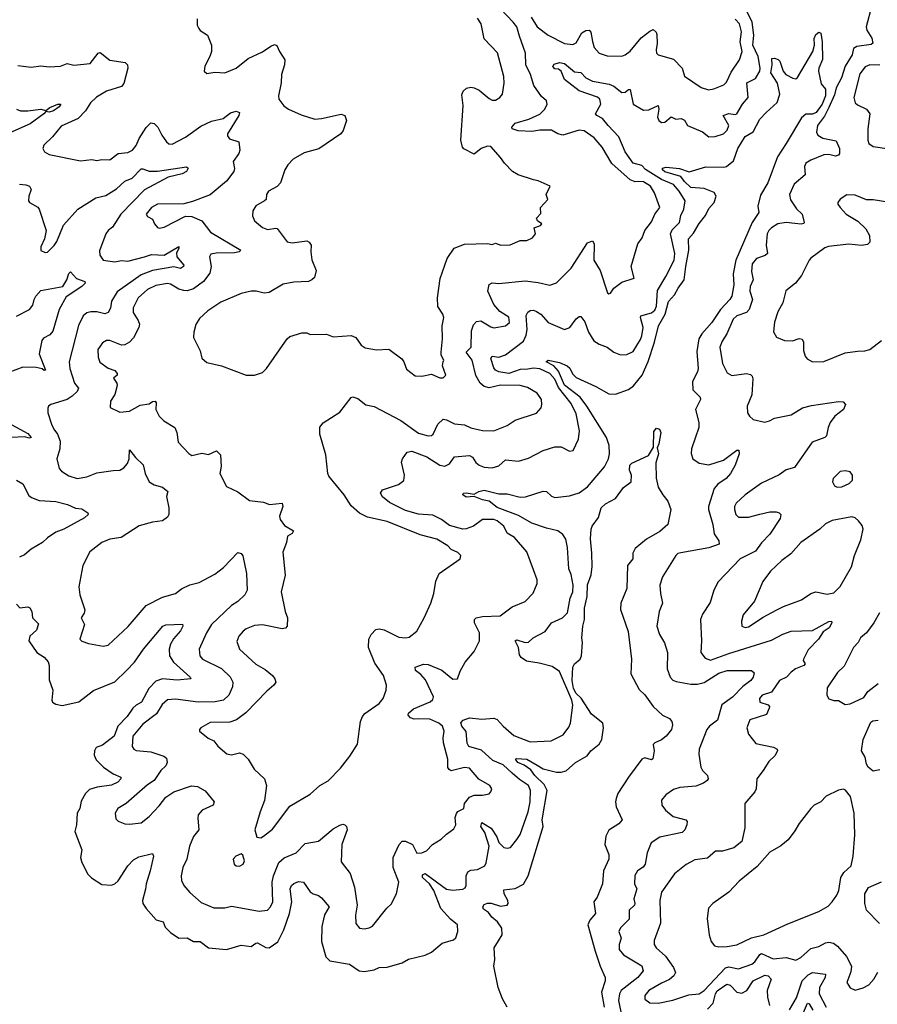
# Model space of a CAD drawing. Extents: x 1690054 to 1842981, y 782881 to 914114.
# Tile 622 of 656: x 1780595 to 1785820, y 890542 to 896539. Entities that reach past the tile are written whole.
import ezdxf

# ---------------------------------------------------------------- set-up
doc = ezdxf.new("R2010")
doc.units = 0

msp = doc.modelspace()

# ---------------------------------------------------------------- linework, layer by layer
at = {"layer": '0CON10XD'}
for points in [[(1781581.7, 893071.7), (1781632.8, 893097.3), (1781689.6, 893110.4), (1781785, 893162.8), (1781837.2, 893202.8), (1781925, 893294), (1781945, 893288), (1781954.4, 893274.4), (1781977.5, 893165), (1781980.6, 893065), (1781968, 893035), (1781924.7, 892995.3), (1781885, 892970), (1781763.8, 892855), (1781732.9, 892805), (1781689.2, 892705), (1781693.8, 892665), (1781708.2, 892645), (1781825, 892586.4), (1781877.1, 892537.1), (1781894.4, 892505), (1781892.2, 892475), (1781869.5, 892425), (1781838, 892395), (1781786.2, 892383.8), (1781682.8, 892382.7), (1781545, 892401.3), (1781495, 892395.5), (1781462.8, 892367.2), (1781429.7, 892310.3), (1781345, 892247.3), (1781285.5, 892175), (1781281.3, 892111.3), (1781290, 892095), (1781305, 892087.8), (1781395, 892078.8), (1781473.2, 892053.2), (1781490.5, 892040.5), (1781494.4, 892015), (1781486, 891994), (1781455.6, 891965), (1781414.5, 891905.5), (1781375, 891879.4), (1781244.3, 891765.7), (1781193.3, 891735), (1781176.7, 891705), (1781181.7, 891671.7), (1781196.4, 891656.4), (1781235, 891641.2), (1781265, 891639.2), (1781335, 891648.1), (1781385, 891685.7), (1781445, 891750), (1781485, 891804.4), (1781534, 891836), (1781642.1, 891872.1), (1781679.1, 891869.1), (1781725, 891842.5), (1781780.6, 891775), (1781774, 891755), (1781708, 891725), (1781683.5, 891695), (1781680, 891675), (1781686.7, 891605), (1781655, 891562.9), (1781630.6, 891505), (1781613.8, 891425), (1781589.4, 891375), (1781580, 891325), (1781580.8, 891295), (1781595, 891266.2), (1781632.1, 891222.1), (1781702, 891162), (1781779.2, 891129.2), (1781845, 891130), (1781885, 891138.9), (1782055, 891109.2), (1782105, 891115.8), (1782124.3, 891135), (1782137.8, 891165), (1782134.3, 891285), (1782142.6, 891325), (1782173.5, 891405), (1782206.7, 891433.3), (1782280.6, 891465), (1782335, 891522.2), (1782415, 891536.4), (1782505, 891610.5), (1782545, 891632.2), (1782565, 891638.1), (1782576.2, 891635), (1782585.8, 891625), (1782591.1, 891605), (1782557.5, 891515), (1782555, 891410), (1782608, 891338), (1782634.4, 891255), (1782651.1, 891145), (1782642.2, 891085), (1782643, 891033), (1782665, 891006), (1782695, 891001.4), (1782725, 891007.1), (1782745, 891018.6), (1782832.9, 891127.1), (1782859.1, 891150.9), (1782892, 891215), (1782905.8, 891285), (1782870, 891375), (1782871.1, 891435), (1782906.9, 891515), (1782925, 891536.2), (1782945, 891534.7), (1782987.8, 891515), (1783015, 891463.3), (1783045, 891463.5), (1783073, 891477), (1783110.8, 891515), (1783162.7, 891547.3), (1783195, 891578.9), (1783240.3, 891609.7), (1783253.6, 891635), (1783249.4, 891679.4), (1783256.1, 891703.9), (1783265, 891715.2), (1783300.8, 891735), (1783306.1, 891765), (1783335.8, 891804.2), (1783365, 891816.4), (1783415, 891816), (1783455, 891823.3), (1783466.2, 891835), (1783471.2, 891855), (1783460, 891875), (1783393.4, 891913.4), (1783335, 891980), (1783304.5, 891984.5), (1783225, 891964.6), (1783211.8, 891971.8), (1783204.7, 891985), (1783204.2, 892035), (1783177.2, 892135), (1783174.7, 892165), (1783181.3, 892205), (1783171.3, 892235), (1783150, 892255), (1783095, 892277.9), (1783025, 892280), (1782998.9, 892278.9), (1782976.7, 892286.7), (1782962.4, 892302.4), (1782964.4, 892315), (1782995, 892341.1), (1783095.7, 892385), (1783111.8, 892398.2), (1783116, 892415), (1783068.3, 892518.3), (1783040.3, 892550.3), (1783006.2, 892575), (1783004, 892595), (1783055, 892614.4), (1783085, 892612.1), (1783167.5, 892577.5), (1783235, 892522.5), (1783262.5, 892525), (1783278.3, 892571.7), (1783308.8, 892625), (1783365, 892690), (1783397.5, 892755), (1783396.9, 892805), (1783367.1, 892865), (1783366.2, 892885), (1783377.5, 892895), (1783415.5, 892904.5), (1783522, 892908), (1783595, 892962.9), (1783674.3, 892995.7), (1783723, 893047), (1783747.5, 893105), (1783747.9, 893127.9), (1783725, 893187.5), (1783685, 893298), (1783610, 893385), (1783565, 893412.5), (1783545, 893454.3), (1783505, 893486.9), (1783484.7, 893494.7), (1783415, 893495.3), (1783360, 893455), (1783315, 893437.1), (1783295, 893435.7), (1783215, 893458.6), (1783165, 893494.7), (1783111.7, 893521.8), (1783025, 893527), (1782945, 893550), (1782848.3, 893598.3), (1782805, 893632), (1782794, 893656), (1782806.2, 893675), (1782902.7, 893707.3), (1782935, 893733.3), (1782938.9, 893765), (1782920.6, 893845), (1782927.5, 893865), (1782955.4, 893904.6), (1782985, 893911.8), (1783075.8, 893875.8), (1783155, 893826.8), (1783185, 893819.2), (1783215, 893833.3), (1783245, 893875.6), (1783335, 893884.7), (1783354.6, 893875), (1783375, 893842.5), (1783395, 893825.4), (1783425, 893814.6), (1783475, 893810), (1783515, 893822.5), (1783555, 893857.8), (1783635, 893849.5), (1783695, 893867.8), (1783785, 893915.5), (1783855, 893937.8), (1783895, 893936.9), (1783945, 893912), (1783966.7, 893915), (1783999.2, 893985), (1784006.7, 894035), (1783985, 894138), (1783955, 894201.8), (1783878.1, 894298.1), (1783855, 894349.3), (1783826.3, 894385), (1783765, 894413.3), (1783725, 894415.8), (1783690.3, 894410.3), (1783645, 894408.1), (1783575, 894384.8), (1783514.8, 894394.8), (1783495.3, 894405.3), (1783485, 894419.4), (1783465.3, 894475), (1783475, 894489.6), (1783515, 894483.1), (1783555, 894498.8), (1783665, 894580.9), (1783681.5, 894618.5), (1783687.1, 894652.9), (1783681.5, 894738.5), (1783691.2, 894758.8), (1783705, 894768.1), (1783725, 894770.5), (1783745, 894762.5), (1783770, 894745), (1783814.2, 894694.2), (1783915, 894651.9), (1783946.2, 894663.8), (1783985, 894717.5), (1784005, 894730.8), (1784015, 894730.8), (1784039.5, 894699.5), (1784061.2, 894635), (1784093.4, 894583.4), (1784125, 894563.3), (1784175, 894543.6), (1784215, 894513.6), (1784255, 894498.2), (1784295, 894499.6), (1784332.8, 894517.2), (1784377.9, 894592.1), (1784385, 894614), (1784394.7, 894665), (1784378.1, 894725), (1784380.4, 894735), (1784445, 894753.5), (1784465, 894769.6), (1784475.2, 894795), (1784480.7, 894889.3), (1784532.8, 894975), (1784582.9, 895075), (1784586.4, 895115), (1784560.5, 895235), (1784571.6, 895258.4), (1784615.5, 895305), (1784624.1, 895345.9), (1784642.1, 895385), (1784649.1, 895435), (1784614, 895495), (1784578.7, 895535), (1784505, 895566.8), (1784407.2, 895627.2), (1784385, 895650.2), (1784332.1, 895665), (1784284.6, 895735), (1784245.3, 895825), (1784180.3, 895895), (1784146.7, 895936.7), (1784111.2, 895955), (1784104, 895965), (1784136.9, 896025), (1784130.4, 896055), (1784115, 896067.1), (1784005, 896105.7), (1783914.4, 896174.4), (1783895.1, 896225.1), (1783877.3, 896237.3), (1783855, 896240.2), (1783843.6, 896255), (1783851.1, 896268.9), (1783885, 896279.1), (1783915, 896271.7), (1783975, 896222.4), (1784015, 896217.5), (1784045.6, 896185.6), (1784085, 896164.8), (1784187.5, 896147.5), (1784214.6, 896134.6), (1784265, 896096.1), (1784285, 896097.5), (1784305, 896114), (1784315, 896113.8), (1784333.8, 896023.8), (1784395, 895987.9), (1784429.2, 895990.8), (1784485, 896016.2), (1784488.9, 895995), (1784482.1, 895945), (1784490.4, 895925), (1784505, 895912.9), (1784525, 895915.6), (1784565, 895946.7), (1784593, 895933), (1784625, 895937.3), (1784645, 895927.1), (1784665, 895894.4), (1784756.4, 895856.4), (1784795, 895826.7), (1784832.7, 895827.3), (1784883.8, 895845), (1784905, 895866.2), (1784915.7, 895895), (1784880.8, 895955), (1784915, 895967.4), (1784955, 895960.9), (1784965, 895965.8), (1784999.4, 896025), (1785034, 896065), (1785025.5, 896155), (1785078.9, 896181.1), (1785104.6, 896225), (1785107.3, 896245), (1785093.6, 896315), (1785062, 896385), (1785068, 896445), (1785057.6, 896525), (1785023.3, 896595)], [(1784363.2, 895553.2), (1784345, 895551.2), (1784313.8, 895563.8), (1784202.6, 895662.6), (1784145, 895763.5), (1784095, 895818.9), (1784035, 895863.2), (1784003.5, 895866.5), (1783905, 895836.4), (1783875, 895844.4), (1783836, 895866), (1783765, 895867.1), (1783715, 895858.5), (1783632.7, 895862.7), (1783596.2, 895875), (1783592.9, 895885), (1783615, 895908.2), (1783697, 895933), (1783765, 895964.6), (1783794.6, 895995), (1783810, 896025), (1783805.6, 896045), (1783775, 896070.6), (1783728.1, 896138.1), (1783708.2, 896205), (1783678.5, 896265), (1783676.1, 896335), (1783641.5, 896438.5), (1783623.9, 896495), (1783602.8, 896525), (1783525.2, 896605.2)], [(1785786.1, 896625), (1785752.2, 896495), (1785757.5, 896475), (1785786.5, 896426.5), (1785792.7, 896397.3), (1785782.5, 896387.5), (1785695, 896376.4), (1785675.2, 896364.8), (1785667.3, 896325), (1785623.7, 896256.3), (1785602.1, 896185), (1785568.8, 896125), (1785559.1, 896080.9), (1785525.3, 896004.7), (1785498.1, 895951.9), (1785456.5, 895895), (1785449.4, 895855), (1785458.6, 895835), (1785488.1, 895818.1), (1785570.5, 895800.5), (1785590, 895755), (1785590.6, 895725), (1785585, 895714.4), (1785565, 895707.1), (1785525, 895718.5), (1785495, 895716.7), (1785415, 895684.6), (1785385.6, 895665), (1785377.5, 895645), (1785380.6, 895595), (1785313.4, 895536.6), (1785285.6, 895474.4), (1785291.4, 895441.4), (1785327.8, 895387.8), (1785362.5, 895355), (1785374.2, 895305), (1785372, 895298), (1785357, 895293), (1785317.7, 895297.7)], [(1781676, 896545), (1781677, 896507), (1781687.5, 896485), (1781695, 896473.3), (1781740, 896445), (1781764, 896385), (1781764, 896345), (1781754.2, 896315.8), (1781724.1, 896255.9), (1781720, 896225), (1781735, 896212.5), (1781785, 896220), (1781845, 896215.7), (1781915, 896244.4), (1781987.2, 896302.8), (1782075.4, 896344.6), (1782125, 896378.6), (1782147.5, 896387.5), (1782162.9, 896382.9), (1782178.1, 896345), (1782210, 896295), (1782207.8, 896265), (1782190, 896205), (1782188.9, 896155), (1782171.9, 896075), (1782174.3, 896055), (1782204, 896015), (1782233.6, 895993.6), (1782309.7, 895959.7), (1782394.4, 895934.4), (1782435, 895937.1), (1782555, 895963.8), (1782576.7, 895955), (1782586.1, 895926.1), (1782566.7, 895865), (1782551.2, 895845), (1782417, 895753), (1782328, 895728), (1782261.1, 895688.9), (1782229.2, 895655), (1782211.5, 895625), (1782185, 895546.2), (1782165, 895523.8), (1782112, 895495), (1782098.8, 895475), (1782096.7, 895445), (1782087.5, 895435), (1782034.3, 895405), (1782016, 895375), (1782013.8, 895345), (1782025, 895313.3), (1782075, 895273.8), (1782105, 895261.2), (1782155, 895270), (1782165, 895266.7), (1782225.8, 895185.8), (1782255, 895180), (1782345, 895192), (1782360, 895185), (1782371.2, 895165), (1782369.2, 895125), (1782375.8, 895075.8), (1782400.7, 895010.7), (1782390.7, 894969.3), (1782376.1, 894953.9), (1782355, 894943.8), (1782265, 894940), (1782201.1, 894928.9), (1782115, 894878), (1782085, 894874), (1782035.7, 894885.7), (1782005, 894885.7), (1781945, 894871.4), (1781820.9, 894819.1), (1781742, 894765), (1781690.2, 894719.8), (1781667.9, 894682.1), (1781655.8, 894635), (1781654.3, 894604.3), (1781695, 894522.5), (1781705, 894476.7), (1781735, 894450.6), (1781825, 894431.4), (1781975, 894373.3), (1782025, 894373.3), (1782075, 894390), (1782100, 894415), (1782224.1, 894595.9), (1782240.5, 894609.5), (1782315, 894632.5), (1782345, 894632.5), (1782365, 894622.5), (1782465, 894623.3), (1782505, 894607.5), (1782615.9, 894615.9), (1782643.9, 894603.9), (1782675, 894556.7), (1782701.2, 894541.2), (1782768.3, 894528.3), (1782845, 894532), (1782922.7, 894472.7), (1782936.2, 894455), (1782951.2, 894411.2), (1783005, 894370), (1783045, 894368.8), (1783105, 894380), (1783155, 894357.5), (1783175, 894357.5), (1783192.5, 894375), (1783170.7, 894430.7), (1783175.8, 894455), (1783178.6, 894465), (1783164.2, 894495), (1783162.9, 894515), (1783172.2, 894595), (1783169.2, 894675), (1783179.2, 894725), (1783174.2, 894745), (1783142.8, 894792.8), (1783140.6, 894845), (1783157.3, 894962.7), (1783200, 895085), (1783241.7, 895148.3), (1783305, 895171.4), (1783445, 895176.7), (1783475, 895170.8), (1783495, 895178), (1783526.2, 895166.2), (1783582.9, 895167.1), (1783645, 895194.6), (1783685, 895194.2), (1783720.3, 895209.7), (1783737.1, 895235), (1783729.3, 895270.7), (1783768.8, 895285), (1783775.6, 895295), (1783750, 895315), (1783745, 895330), (1783771.1, 895358.9), (1783767.5, 895395), (1783813.8, 895445), (1783802, 895475), (1783827.5, 895525), (1783755, 895557.8), (1783725.9, 895564.1), (1783633.3, 895595), (1783598.8, 895615), (1783548.8, 895665), (1783525, 895700), (1783465, 895766.2), (1783445, 895768), (1783406.2, 895755), (1783365, 895721.2), (1783302.2, 895752.2), (1783292.9, 895762.9), (1783282.1, 895805), (1783297.6, 896017.6), (1783289.3, 896080.7), (1783296.9, 896103.1), (1783317.6, 896122.4), (1783345, 896128.1), (1783365, 896124.5), (1783395, 896110), (1783455, 896058.9), (1783475, 896049.4), (1783495, 896048.6), (1783521.2, 896065), (1783537.5, 896085), (1783547.8, 896152.2), (1783545, 896192.5), (1783506.9, 896336.9), (1783425, 896422.5), (1783406.7, 896515), (1783385, 896548)], [(1783711.9, 896555), (1783748.7, 896495), (1783815, 896445.3), (1783915, 896394), (1783965, 896389.2), (1783985, 896398), (1784020.4, 896459.6), (1784045, 896473.5), (1784065, 896475.7), (1784074.4, 896464.4), (1784086, 896406), (1784095, 896370), (1784125, 896336), (1784175, 896318.6), (1784265, 896317.1), (1784285, 896324.4), (1784315, 896347.3), (1784381.8, 896428.2), (1784435, 896470), (1784455, 896478.8), (1784472.7, 896462.7), (1784478.2, 896448.2), (1784480, 896395), (1784472.5, 896355), (1784476, 896336), (1784485.8, 896325.8), (1784579.4, 896299.4), (1784632.5, 896245), (1784646.2, 896195), (1784746.8, 896126.8), (1784792.3, 896112.3), (1784825, 896117.5), (1784885, 896142.9), (1784901.4, 896158.6), (1784930.4, 896219.6), (1784981.1, 896295), (1784997.2, 896345), (1784984.1, 896405), (1784993.3, 896465), (1784980.8, 896515), (1784955, 896542.9)], [(1785142.5, 895975), (1785210.6, 896035), (1785226.7, 896085), (1785213.3, 896153.3), (1785171.6, 896215), (1785180.4, 896265), (1785177, 896303), (1785195, 896306), (1785217.3, 896297.3), (1785227.1, 896287.1), (1785246.7, 896225), (1785263.8, 896205), (1785305, 896183.8), (1785325, 896180), (1785335, 896187.5), (1785427.1, 896345), (1785437.3, 896385), (1785436, 896425), (1785445, 896450), (1785465, 896462.5), (1785477, 896457), (1785484.2, 896404.2), (1785486.1, 896296.1), (1785464.2, 896245), (1785462.9, 896225), (1785478.1, 896148.1), (1785505.3, 896115.3), (1785504.6, 896075), (1785485, 896025.5), (1785448.1, 895975), (1785425, 895963.8), (1785385, 895964.7), (1785358.4, 895941.6), (1785265.5, 895784.5), (1785212.7, 895705), (1785154.5, 895545.5), (1785109.1, 895470.9), (1785093.4, 895403.4), (1785098.9, 895365), (1785058.2, 895305), (1784958, 895075), (1784942, 894992), (1784947, 894925), (1784933.9, 894855), (1784922.9, 894835), (1784864.8, 894775), (1784812.3, 894695), (1784750.8, 894625), (1784733.1, 894595), (1784721.8, 894518.2), (1784728.4, 894415), (1784724.7, 894395), (1784694.7, 894335), (1784696.4, 894285), (1784740.3, 894240.3), (1784744.2, 894225), (1784713.3, 894165), (1784732.2, 894085), (1784733.3, 894055), (1784688.9, 893925), (1784686.9, 893896.9), (1784695.7, 893865), (1784735, 893837.3), (1784795, 893827.5), (1784883.3, 893856.8), (1784965, 893917.5), (1784977, 893917), (1784978.6, 893895), (1784954.3, 893825), (1784925.6, 893775), (1784899.4, 893745), (1784849.5, 893710.5), (1784825.7, 893684.3), (1784792.2, 893575), (1784791.8, 893555), (1784818.8, 893465), (1784827.2, 893407.2), (1784854.3, 893365), (1784856.2, 893345), (1784795, 893323.1), (1784622.5, 893292.5), (1784605, 893288), (1784592, 893275), (1784512.5, 893145), (1784496, 893095), (1784498.6, 893045), (1784512.5, 892985), (1784491.4, 892935), (1784477.5, 892845), (1784493.7, 892793.7), (1784524, 892744), (1784541.8, 892685), (1784539.6, 892585), (1784558.9, 892535), (1784575, 892516.9), (1784595, 892508.8), (1784685, 892492.4), (1784725, 892491.9), (1784765, 892502.4), (1784855, 892559.5), (1784905, 892574.7), (1785054.2, 892574.2), (1785070, 892560), (1785064.3, 892535), (1785050, 892515), (1785001.7, 892478.3), (1784938.1, 892411.9), (1784873.4, 892366.6), (1784846.7, 892273.3), (1784797.5, 892235), (1784781.4, 892215), (1784735.8, 892095), (1784732.5, 892065), (1784745.8, 891985.8), (1784756, 891965), (1784785.8, 891935), (1784789.2, 891915), (1784782.9, 891905), (1784761.6, 891888.4), (1784715, 891870.7), (1784618, 891862), (1784578.9, 891851.1), (1784532.2, 891817.8), (1784505.8, 891785), (1784507.5, 891755), (1784530, 891725), (1784576, 891686), (1784653.8, 891665), (1784662, 891655), (1784660.8, 891635), (1784648.1, 891605), (1784632, 891588), (1784495, 891560), (1784442, 891525), (1784418.1, 891465), (1784405.4, 891395), (1784393.1, 891376.9), (1784359.1, 891355), (1784343.5, 891326.5), (1784341.2, 891275), (1784354.6, 891245), (1784337.2, 891185), (1784343.3, 891155), (1784341.5, 891145), (1784308.5, 891115), (1784308.3, 891091.7), (1784309.3, 891060.7), (1784255, 891006.7), (1784244.7, 890985.3), (1784259.2, 890945), (1784248.5, 890905), (1784248.5, 890875), (1784273.5, 890843.5), (1784386.5, 890776.5), (1784394.5, 890745.5), (1784360.8, 890705), (1784259.1, 890625), (1784248.9, 890605), (1784243.9, 890565), (1784264.8, 890464.8)], [(1780585, 896260), (1780665, 896250), (1780725, 896258.1), (1780775, 896253.1), (1780843.8, 896256.2), (1780885, 896272.9), (1780925, 896263.3), (1780966.8, 896266.8), (1781025, 896272.9), (1781073.3, 896335), (1781085, 896338.8), (1781145, 896293.1), (1781238, 896278), (1781252.5, 896265), (1781253.8, 896245), (1781230.3, 896149.7), (1781215, 896132.5), (1781125, 896103.1), (1781062.6, 896067.4), (1781026.3, 896033.7), (1780997.1, 895985), (1780952.1, 895937.9), (1780848.3, 895891.7), (1780795, 895826), (1780742, 895775), (1780736.2, 895755), (1780746.7, 895735), (1780775, 895719.2), (1780965, 895680), (1781035, 895688), (1781065, 895682.5), (1781095, 895688.6), (1781145, 895685.6), (1781195, 895723.8), (1781255, 895730.4), (1781282.2, 895745), (1781305, 895773.3), (1781323.5, 895816.5), (1781365, 895882.5), (1781395, 895910.6), (1781415, 895906.9), (1781437.5, 895885), (1781461.1, 895835), (1781490, 895795), (1781505, 895782.9), (1781525, 895781.1), (1781605, 895823.8), (1781698.3, 895891.7), (1781765, 895921.8), (1781835, 895937.7), (1781878.8, 895971.2), (1781915, 895982.4), (1781935.3, 895975), (1781929.7, 895955), (1781860.5, 895845), (1781861.2, 895831.2), (1781874.6, 895814.6), (1781930, 895795), (1781935.7, 895745), (1781931.4, 895725), (1781896.2, 895675), (1781903.9, 895633.9), (1781900.8, 895615), (1781855.5, 895555), (1781755, 895473.3), (1781648.7, 895431.3), (1781595, 895416.9), (1781435, 895415.7), (1781399.2, 895395), (1781366.2, 895355), (1781375, 895340), (1781403.9, 895323.9), (1781416.2, 895295), (1781435, 895274), (1781445, 895270), (1781475, 895276), (1781605, 895342.5), (1781645, 895340.6), (1781705, 895314.4), (1781758.6, 895245), (1781943.3, 895135), (1781932.5, 895125), (1781905, 895120), (1781792.2, 895117.8), (1781759.2, 895110.8), (1781751.2, 895095), (1781761.9, 895035), (1781754.5, 894995), (1781715.5, 894945), (1781655, 894899.8), (1781615, 894887.9), (1781595, 894888.8), (1781565, 894897.2), (1781515, 894928.7), (1781495, 894933.4), (1781425, 894921.1), (1781373.1, 894895), (1781317.5, 894845), (1781286.9, 894785), (1781285.8, 894755), (1781317.2, 894707.2), (1781324.4, 894685), (1781320.6, 894665), (1781288.8, 894601.2), (1781265, 894575.7), (1781235, 894559.4), (1781215, 894556.9), (1781145, 894584.5), (1781125, 894584.4), (1781099.6, 894570.4), (1781070.5, 894529.5), (1781073, 894483), (1781083.1, 894453.1), (1781135, 894416), (1781175, 894403.3), (1781190, 894385), (1781190, 894375), (1781167.5, 894355), (1781187.5, 894325), (1781188.3, 894311.7), (1781174.3, 894255.7), (1781148.8, 894215), (1781147.5, 894177.5), (1781205, 894149.4), (1781265, 894154.3), (1781329.1, 894190.9), (1781385, 894199.4), (1781405, 894213.8), (1781420, 894215), (1781426, 894205), (1781424.4, 894165), (1781445, 894123.8), (1781473.8, 894095), (1781540, 894055), (1781553.5, 894025), (1781560, 893965), (1781625, 893896), (1781645, 893884), (1781705, 893898.2), (1781745, 893890.5), (1781795, 893913.1), (1781818.1, 893888.1), (1781822.1, 893817.9), (1781813.8, 893775), (1781856.2, 893695), (1781925, 893664), (1781995, 893610), (1782080.3, 893600.3), (1782117.1, 893587.1), (1782195, 893593.8), (1782197.9, 893575), (1782177.8, 893515), (1782181.4, 893495), (1782208.3, 893458.3), (1782263.3, 893425), (1782255, 893410), (1782226.2, 893393.8), (1782220, 893355), (1782198.6, 893295), (1782213.6, 893155), (1782189.2, 893055), (1782212.5, 892935), (1782226.7, 892895), (1782225.7, 892844.3), (1782215, 892833.8), (1782195, 892829.2), (1782075, 892853.6), (1782025, 892850), (1781975, 892829.4), (1781956, 892815), (1781930.8, 892785), (1781918.8, 892751.2), (1781934.2, 892705), (1782035, 892612.9), (1782090.8, 892580.8), (1782135, 892545.5), (1782150.5, 892525), (1782155.4, 892504.6), (1782144.4, 892485), (1782100.8, 892449.2), (1781973, 892317), (1781915.4, 892274.6), (1781875, 892260.9), (1781755, 892258.1), (1781700, 892225), (1781690, 892215), (1781690, 892205), (1781743, 892163), (1781777.3, 892147.3), (1781803.3, 892115), (1781857.3, 892067.3), (1781885, 892061.4), (1781935, 892073.3), (1781956.1, 892066.1), (1781986.7, 892035), (1782024.5, 891974.5), (1782087.5, 891915), (1782098.6, 891875), (1782087.7, 891782.3), (1782060, 891715), (1782027.5, 891605), (1782040, 891560), (1782065, 891556.7), (1782080, 891565), (1782135, 891608.8), (1782241.9, 891748.1), (1782365, 891822), (1782425, 891874), (1782475, 891902), (1782550.3, 891979.7), (1782607.3, 892052.7), (1782653.9, 892126.1), (1782672, 892265), (1782684.3, 892295.7), (1782697.7, 892312.3), (1782785, 892374), (1782810.8, 892405), (1782829.2, 892455), (1782830, 892485), (1782812.5, 892545), (1782759.7, 892619.7), (1782720, 892715), (1782722.5, 892765), (1782735.8, 892795), (1782764.5, 892825.5), (1782785, 892828.6), (1782815, 892821.9), (1782905, 892778.1), (1782945, 892773.5), (1782968.3, 892778.3), (1783014.5, 892815.5), (1783059.2, 892895), (1783099.4, 892985), (1783118.1, 893045), (1783131.1, 893118.9), (1783151.2, 893165), (1783280, 893255), (1783282.5, 893275), (1783265, 893293.3), (1783225, 893312), (1783203.8, 893335), (1783136.2, 893375), (1783035, 893400.5), (1782835, 893483.3), (1782715, 893509.6), (1782665, 893533.5), (1782615, 893578.1), (1782572.2, 893645), (1782478.5, 893758.5), (1782471.9, 893775), (1782460.6, 893889.4), (1782423.3, 894015), (1782423.2, 894056.8), (1782445, 894084), (1782545, 894148.1), (1782615, 894238.8), (1782625, 894242), (1782655, 894232.5), (1782705, 894193.3), (1782755, 894183.2), (1782918, 894098), (1783025, 894020), (1783085, 894003.5), (1783105, 894005.8), (1783115, 894014.2), (1783142.3, 894075), (1783175, 894105.8), (1783195, 894102.9), (1783245, 894077.1), (1783305, 894072.2), (1783345, 894054.2), (1783415, 894037.1), (1783485, 894035.6), (1783565, 894068.1), (1783615, 894099.4), (1783745, 894142.5), (1783772, 894175), (1783775.8, 894195), (1783774, 894225), (1783748.8, 894265), (1783689.8, 894299.8), (1783645, 894311.5), (1783525, 894312.6), (1783455, 894297.3), (1783425, 894304.6), (1783401.3, 894325), (1783375, 894371.1), (1783351.9, 894465), (1783315.9, 894515), (1783345.4, 894545), (1783348.9, 894645), (1783360.2, 894679.8), (1783379.1, 894700.9), (1783405, 894704.5), (1783465, 894667.8), (1783485, 894661.9), (1783555, 894674.3), (1783579.4, 894695), (1783575, 894727.8), (1783521.2, 894761.2), (1783484.3, 894804.3), (1783447.5, 894885), (1783455, 894926), (1783475, 894935.7), (1783515, 894932.2), (1783675, 894949.2), (1783755, 894937.7), (1783825, 894921.4), (1783865, 894935.8), (1783955.6, 895025), (1784055, 895180), (1784085, 895193.3), (1784096, 895175), (1784094.4, 895075), (1784131.7, 895011.7), (1784177.5, 894875), (1784185, 894870), (1784195, 894873.3), (1784216.2, 894905), (1784265, 894940), (1784340, 894965), (1784320.8, 895035), (1784361.2, 895175), (1784388.7, 895211.3), (1784404.1, 895255), (1784445, 895308.8), (1784464.6, 895355), (1784494.7, 895395), (1784463.8, 895483.8), (1784439.6, 895525), (1784395, 895552.5), (1784363.2, 895553.2)], [(1785835, 896262.3), (1785775, 896264.5), (1785747.4, 896252.6), (1785715, 896208.8), (1785678.1, 896065), (1785685, 896033.8), (1785700.3, 896020.3), (1785755, 895994), (1785775.7, 895965.7), (1785763.3, 895875), (1785763.1, 895805), (1785768.6, 895785), (1785795, 895767.3), (1785892.6, 895752.6)], [(1780575, 895994), (1780600, 895985), (1780645, 895983.9), (1780724.6, 895994.6), (1780755, 895986.2), (1780780, 896005), (1780827.5, 896025), (1780845.5, 896025.5), (1780835, 896008), (1780802, 895985), (1780775.9, 895975.9), (1780755, 895980), (1780743.3, 895965), (1780659.1, 895905), (1780535, 895850)], [(1780575, 892978.8), (1780597.1, 892957.1), (1780645, 892962.7), (1780656.7, 892956.7), (1780668.9, 892935), (1780674.2, 892895), (1780709.1, 892859.1), (1780698.5, 892821.5), (1780658, 892785), (1780652, 892755), (1780700.8, 892685), (1780745, 892657.1), (1780768.3, 892628.3), (1780774.5, 892604.5), (1780775, 892519.2), (1780797.7, 892455), (1780790.8, 892395), (1780795, 892383.1), (1780815, 892370), (1780855, 892361.2), (1780955, 892384.6), (1781045, 892453.9), (1781175, 892506), (1781245.4, 892575), (1781294.7, 892625), (1781349.6, 892705), (1781468.1, 892845), (1781486.2, 892853.8), (1781586.7, 892856.7), (1781588.8, 892845), (1781575, 892816.2), (1781531.7, 892768.2), (1781513.9, 892736.1), (1781506.7, 892705), (1781508.8, 892665), (1781532.5, 892625), (1781634.2, 892535), (1781637.5, 892525), (1781555, 892515.5), (1781465.3, 892524.7), (1781425, 892510.3), (1781381.6, 892465), (1781338.1, 892381.9), (1781305, 892364.3), (1781285.2, 892345), (1781250.3, 892295), (1781193.7, 892236.3), (1781171, 892175), (1781099.2, 892120.9), (1781061.8, 892105), (1781050.4, 892085), (1781049.8, 892059.8), (1781060.7, 892030.7), (1781105.9, 891985.9), (1781165.9, 891945.9), (1781211.2, 891925), (1781210.8, 891915), (1781192.9, 891895), (1781155, 891877.5), (1781066.6, 891863.4), (1781020.5, 891849.5), (1780996.2, 891825), (1780970.9, 891779.1), (1780961.3, 891735), (1780946, 891705), (1780940.9, 891635), (1780931.2, 891595), (1780975, 891482.5), (1780965.7, 891435), (1780973.1, 891405), (1781011.1, 891335), (1781032.7, 891312.7), (1781095, 891271.4), (1781155, 891266.7), (1781175, 891275.6), (1781195, 891294.4), (1781255, 891385.6), (1781288.6, 891421.4), (1781320.7, 891439.3), (1781405, 891460), (1781410, 891445), (1781391.1, 891355), (1781366, 891275), (1781362.7, 891242.7), (1781342.9, 891175), (1781345.6, 891155), (1781365, 891124.3), (1781426.1, 891056.1), (1781470, 891045), (1781481.1, 891011.1), (1781515, 890980), (1781565.5, 890945.5), (1781615, 890946.2), (1781655, 890923.8), (1781695, 890923.5), (1781746.4, 890886.4), (1781855, 890875.6), (1781945, 890901.5), (1782006.6, 890893.4), (1782034.2, 890915), (1782045, 890916.6), (1782095, 890887.5), (1782115, 890885.4), (1782167.8, 890922.3), (1782205.2, 890994.8), (1782238.8, 891095), (1782252.7, 891165), (1782243.8, 891245), (1782251.9, 891265), (1782265, 891277.1), (1782295, 891289.2), (1782325, 891286.2), (1782365, 891227.5), (1782383.3, 891215), (1782415.5, 891205.5), (1782435, 891190.8), (1782480, 891135), (1782452.6, 891087.4), (1782435.9, 891015), (1782434, 890925), (1782460.2, 890830.2), (1782485, 890806.7), (1782605, 890785.5), (1782664, 890745), (1782695, 890740.8), (1782755, 890751.8), (1782785, 890766.1), (1782835, 890768.4), (1782925, 890794), (1782965, 890816.5), (1783065, 890841.2), (1783105, 890860), (1783170, 890915), (1783237.5, 890935), (1783253, 890947), (1783265.8, 890985), (1783262.5, 891025), (1783220.2, 891060.2), (1783160.6, 891125), (1783117.8, 891235), (1783091.7, 891275), (1783050, 891315), (1783050.1, 891329.9), (1783065, 891338.8), (1783195, 891242.9), (1783235, 891237.1), (1783295, 891242.2), (1783308.9, 891251.1), (1783315.6, 891264.4), (1783315.5, 891324.5), (1783325, 891348), (1783345, 891357.8), (1783385, 891363.6), (1783428.6, 891385), (1783437.3, 891402.7), (1783454.7, 891505), (1783429, 891589), (1783404.1, 891625), (1783410.9, 891649.1), (1783468.9, 891615), (1783501.8, 891561.8), (1783515, 891527.8), (1783545, 891497.5), (1783565, 891492), (1783585, 891497.5), (1783625, 891545.7), (1783644.7, 891575.3), (1783694.2, 891715), (1783706, 891775), (1783708.2, 891845), (1783694.6, 891875), (1783640.2, 891910.2), (1783595, 891949.5), (1783540.1, 892000.1), (1783477.7, 892027.7), (1783409.7, 892089.8), (1783332.2, 892112.2), (1783322.1, 892132.1), (1783315, 892202.9), (1783290, 892235), (1783283.3, 892256.7), (1783296.9, 892273.1), (1783335, 892286.7), (1783411.5, 892278.5), (1783485, 892284.3), (1783505, 892275.8), (1783541.5, 892235), (1783605, 892180), (1783705, 892141.1), (1783834.3, 892145.7), (1783906.8, 892183.2), (1783940.5, 892229.5), (1783950.5, 892255), (1783964.5, 892364.5), (1783958.7, 892395), (1783885, 892569.2), (1783838.6, 892598.6), (1783760.2, 892620.2), (1783682.5, 892632.5), (1783650, 892655), (1783640.9, 892670.9), (1783633.8, 892715), (1783614.5, 892755), (1783625, 892761.5), (1783675, 892746.2), (1783695, 892747.1), (1783724.4, 892775), (1783796.4, 892813.6), (1783834.8, 892865.2), (1783903.1, 892895), (1783933.6, 892926.4), (1783948.6, 893015), (1783965.3, 893055), (1783968.4, 893095), (1783955, 893160.8), (1783940.2, 893195), (1783932.9, 893325), (1783923.1, 893375), (1783905, 893402.5), (1783875, 893426.2), (1783805, 893441.3), (1783715, 893472.3), (1783635, 893519.3), (1783505, 893568.3), (1783455, 893606.4), (1783414.2, 893614.2), (1783365, 893634.3), (1783315, 893630.9), (1783296, 893645), (1783300, 893655), (1783315, 893658.1), (1783365, 893648.8), (1783393.3, 893665), (1783425, 893672.7), (1783515, 893651.3), (1783565, 893651.4), (1783645, 893630.4), (1783676.9, 893633.1), (1783785, 893668.2), (1783805.3, 893665.3), (1783836.4, 893636.4), (1783855, 893628.6), (1783945, 893639.4), (1784005, 893656.9), (1784055, 893694.5), (1784158.1, 893815), (1784183.3, 893865), (1784189.5, 893895), (1784186.4, 893945), (1784171.3, 893995), (1784051.6, 894185), (1784009.6, 894239.6), (1783915, 894313.8), (1783878.2, 894398.2), (1783850.3, 894430.3), (1783803.8, 894455), (1783815, 894466.1), (1783885, 894450.7), (1783931.9, 894431.9), (1783946.7, 894416.7), (1783963.1, 894383.1), (1783985, 894360.5), (1784105, 894305.4), (1784185, 894261.1), (1784225, 894259.2), (1784305, 894286.9), (1784335, 894308.5), (1784388.7, 894375), (1784425, 894457.8), (1784463.6, 894575), (1784486.5, 894675), (1784527.5, 894745), (1784547.8, 894822.2), (1784585, 894863.2), (1784606.9, 894905), (1784644.3, 894955), (1784653.3, 895036.7), (1784671.4, 895135), (1784670.6, 895205), (1784701, 895239), (1784735, 895298.1), (1784774.1, 895345.9), (1784795, 895388.5), (1784827.5, 895425), (1784838.4, 895465), (1784825.9, 895485.9), (1784765, 895511.9), (1784685, 895516.4), (1784645, 895553), (1784624.3, 895584.3), (1784525, 895613.5), (1784512.5, 895625), (1784512, 895635), (1784535, 895640.5), (1784615, 895633.3), (1784675, 895612.9), (1784775, 895643.1), (1784885, 895640.5), (1784901.2, 895645), (1784945, 895679.4), (1784971.7, 895755), (1785015, 895827.7), (1785065, 895855.7), (1785105, 895934.2), (1785142.5, 895975)], [(1780595, 895537.2), (1780633.8, 895533.8), (1780656, 895525), (1780664.4, 895505), (1780650.5, 895465), (1780650, 895435), (1780656.2, 895425), (1780705, 895397.5), (1780714.6, 895384.6), (1780756.4, 895255), (1780745.7, 895204.3), (1780723.3, 895155), (1780725, 895132.5), (1780750.7, 895120.7), (1780765, 895123.3), (1780805, 895164), (1780822.4, 895187.6), (1780862.9, 895287.1), (1780950.4, 895385), (1781059.2, 895455), (1781120.9, 895469.1), (1781185, 895509.2), (1781235, 895555.5), (1781280, 895575), (1781335, 895630), (1781345, 895631.5), (1781385, 895616.2), (1781435, 895616.8), (1781612.5, 895642.5), (1781622.5, 895635), (1781611.2, 895615), (1781585, 895599.5), (1781499.7, 895580.3), (1781355, 895503.2), (1781211.9, 895355), (1781160, 895275), (1781133.5, 895255), (1781119.3, 895235), (1781081.9, 895131.9), (1781084.3, 895105), (1781104.6, 895074.6), (1781175, 895064.7), (1781215, 895072.6), (1781255, 895068.9), (1781355, 895095.8), (1781398.1, 895108.1), (1781475, 895104.6), (1781565, 895158.8), (1781566, 895146), (1781551.7, 895118.3), (1781552.2, 895095), (1781594.5, 895045), (1781593.5, 895035), (1781575.3, 895024.7), (1781535, 895034.2), (1781405, 895012), (1781335.1, 894984.9), (1781189.2, 894880.8), (1781155.4, 894825), (1781148.3, 894781.7), (1781134.2, 894755), (1781115, 894747.3), (1781065, 894760.4), (1781029.4, 894760.6), (1781005, 894753.1), (1780981.4, 894735), (1780953.1, 894676.9), (1780896.2, 894455), (1780900.4, 894415), (1780929.1, 894325), (1780953.4, 894295), (1780944.8, 894275), (1780915, 894245.7), (1780885, 894226), (1780784.6, 894195.4), (1780770.8, 894185), (1780766.8, 894173.2), (1780767.5, 894145), (1780790, 894075), (1780802.9, 894045), (1780826.4, 894015), (1780841.5, 893971.5), (1780839.1, 893925), (1780822.7, 893865), (1780836.9, 893805), (1780850, 893790), (1780895, 893760.8), (1780945, 893745.6), (1781005, 893755.6), (1781065, 893779.5), (1781165, 893794.3), (1781205, 893794.5), (1781229.5, 893810.5), (1781251.5, 893835), (1781262.3, 893865), (1781265, 893920), (1781301.9, 893871.9), (1781347.8, 893827.8), (1781359.4, 893775), (1781384, 893725), (1781415, 893706), (1781465, 893691.4), (1781498.8, 893665), (1781490.8, 893635), (1781504.1, 893565.9), (1781503.8, 893525), (1781495, 893510), (1781465, 893486.2), (1781405, 893477.8), (1781324, 893456), (1781214.4, 893385.6), (1781144.6, 893375.4), (1781095, 893354.3), (1781021.8, 893298.2), (1780979.2, 893215), (1780956.2, 893085), (1780962, 893035), (1780992.9, 892945), (1780989.2, 892925), (1780970.8, 892895), (1780990, 892855), (1780962.5, 892765), (1780975, 892753.3), (1781015, 892740), (1781105, 892723.8), (1781135, 892728.8), (1781256.6, 892843.4), (1781365, 892971.4), (1781465, 893022.2), (1781545, 893044.5), (1781581.7, 893071.7)], [(1785885, 895426.9), (1785795, 895442.5), (1785755, 895442), (1785685, 895470.8), (1785635, 895472), (1785594.2, 895445.8), (1785580, 895425), (1785580, 895415), (1785593.3, 895395), (1785631.2, 895355), (1785701.3, 895311.3), (1785750, 895265), (1785772.9, 895225), (1785775.7, 895184.3), (1785759.7, 895170.3), (1785725, 895164.4), (1785648, 895172), (1785522.2, 895157.8), (1785501.1, 895148.9), (1785415, 895086.2), (1785404.5, 895075.5), (1785359.1, 894980.9), (1785322.9, 894935), (1785263, 894887), (1785244.3, 894815), (1785215, 894760), (1785193.2, 894696.8), (1785187.7, 894637.7), (1785205.9, 894605.9), (1785255, 894585.8), (1785303.5, 894583.5), (1785345, 894596.9), (1785363.3, 894593.3), (1785371.1, 894575), (1785370.8, 894525), (1785380.5, 894490.5), (1785392.7, 894472.7), (1785425, 894456.2), (1785495, 894457.5), (1785625, 894510), (1785700.7, 894520.7), (1785745, 894522), (1785775, 894531.4), (1785845, 894584.4)], [(1785317.7, 895297.7), (1785265, 895303.2), (1785215, 895295.3), (1785175, 895272.3), (1785159.6, 895255), (1785150.3, 895235), (1785143.9, 895166.1), (1785152.3, 895115), (1785137.8, 895102.2), (1785085, 895084.6), (1785058.3, 895051.7), (1785054.6, 895005), (1785063.6, 894955), (1785046.2, 894915), (1785044.5, 894885), (1785059.6, 894835), (1785040, 894775), (1785024.2, 894755.8), (1784965, 894734.6), (1784942.1, 894715), (1784903.3, 894625), (1784875, 894581.4), (1784860.4, 894545), (1784878.1, 894445), (1784905, 894389.2), (1784935, 894372.5), (1785024.3, 894384.3), (1785047.4, 894377.4), (1785057.6, 894367.6), (1785062, 894352), (1785056.5, 894255), (1785027.5, 894185), (1785030, 894145), (1785041.2, 894125), (1785063.8, 894105), (1785135, 894087.8), (1785163.8, 894095), (1785195, 894112.1), (1785295, 894131.8), (1785365, 894174.4), (1785420.4, 894189.6), (1785585, 894214), (1785611.7, 894211.7), (1785626.2, 894195), (1785614, 894165), (1785561.4, 894125), (1785533.3, 894085), (1785520.6, 894055), (1785511.2, 894005), (1785500, 893995), (1785422.9, 893965), (1785315, 893811.4), (1785265, 893796.4), (1785222.1, 893767.9), (1785114.7, 893715.3), (1785015, 893645.8), (1784960, 893595), (1784950, 893575), (1784950, 893555), (1784958.8, 893525), (1784975, 893508.8), (1785035, 893509.4), (1785105, 893527.5), (1785165, 893542.2), (1785205, 893541.4), (1785223.3, 893535), (1785232, 893525), (1785229.5, 893500.5), (1785166.4, 893405), (1785115, 893353.5), (1785078.3, 893301.7), (1784985, 893254.4), (1784850, 893115), (1784824.4, 893065), (1784801.7, 892988.3), (1784755, 892918.8), (1784742.9, 892885), (1784749.2, 892755), (1784744.3, 892685), (1784770.7, 892650.7), (1784805, 892637.1), (1784915, 892678.9), (1785175, 892760.8), (1785245.8, 892795.8), (1785295, 892814.4), (1785425, 892819.5), (1785525, 892873.9), (1785541.2, 892875), (1785542.9, 892865), (1785527.6, 892835), (1785490.2, 892809.8), (1785463.1, 892765), (1785399.3, 892700.7), (1785370.9, 892645), (1785369.4, 892635), (1785380, 892615), (1785372.5, 892605), (1785322.9, 892585), (1785295, 892565.5), (1785266.4, 892533.6), (1785225.2, 892514.8), (1785175, 892443.5), (1785119.4, 892425), (1785101.8, 892405), (1785105, 892382.2), (1785155.8, 892365), (1785164.6, 892355), (1785161.7, 892345), (1785145, 892306.2), (1785044, 892275), (1785026, 892225), (1785035, 892187.5), (1785079.5, 892129.5), (1785187.3, 892107.3), (1785210, 892095), (1785212, 892085), (1785195.6, 892054.4), (1785159.7, 892020.3), (1785124.6, 891965.4), (1785086.9, 891915), (1785082, 891855), (1785073.8, 891835), (1785014.2, 891765.8), (1785012.7, 891617.3), (1784995, 891532.9), (1784946.2, 891495), (1784876.7, 891475), (1784835, 891474.7), (1784785, 891432.1), (1784708.3, 891421.7), (1784655, 891394.3), (1784585, 891335.7), (1784506.5, 891225), (1784494.5, 891175), (1784499.1, 891035), (1784460.3, 890929.7), (1784460.8, 890905), (1784472.5, 890885), (1784530.9, 890835), (1784579.1, 890765), (1784590.5, 890735), (1784580, 890715), (1784555, 890692.2), (1784505, 890669.7), (1784429.4, 890625), (1784404.4, 890595), (1784403.4, 890573.4), (1784435, 890550.5), (1784485, 890549.2), (1784575, 890567.3), (1784671.5, 890598.5), (1784735, 890605.3), (1784765, 890625.4), (1784895.6, 890764.4), (1784915, 890769.4), (1784975, 890756.8), (1785055, 890786.6), (1785075, 890800.8), (1785103.9, 890846.1), (1785115, 890850.3), (1785185, 890818.8), (1785265, 890826.2), (1785325, 890811.1), (1785355, 890826.7), (1785415, 890882.3), (1785465, 890893.6), (1785505, 890916.4), (1785525, 890920.9), (1785553.4, 890913.4), (1785578.1, 890895), (1785632.3, 890832.3), (1785663.3, 890775), (1785659.8, 890740.2), (1785634.2, 890675), (1785655, 890641.2), (1785685, 890628), (1785735, 890642.5), (1785769.1, 890660.9), (1785798.8, 890695), (1785823, 890737)], [(1780575, 894733.3), (1780655.3, 894775), (1780675, 894800), (1780684.2, 894834.2), (1780694.3, 894855), (1780725, 894889.6), (1780858.6, 894915), (1780882.5, 894955), (1780895, 894993.3), (1780905, 895003.3), (1780942.5, 894962.5), (1780993.3, 894945), (1780993.8, 894935), (1780973.3, 894915), (1780878.5, 894851.5), (1780835.6, 894774.4), (1780797.9, 894642.1), (1780779.3, 894620.7), (1780741.3, 894598.7), (1780730, 894585), (1780713.9, 894505), (1780752.5, 894405), (1780745, 894402), (1780731.8, 894411.8), (1780695, 894421.3), (1780615, 894422.5), (1780529.3, 894390.7)], [(1780447.5, 894125), (1780645, 894018), (1780665.6, 893995), (1780655, 893989.6), (1780625, 893997.5), (1780545.9, 893994.1)], [(1783564.5, 890525), (1783537.4, 890575), (1783511.1, 890645), (1783483.9, 890775), (1783489.6, 890815), (1783486.7, 890885), (1783512.6, 890927.4), (1783535.6, 890965), (1783532.2, 891005), (1783506.5, 891045), (1783471.6, 891071.6), (1783450.7, 891100.7), (1783421.7, 891121.7), (1783416.4, 891135), (1783425, 891149.2), (1783445, 891158.1), (1783467.1, 891157.1), (1783525, 891138.9), (1783565.4, 891144.6), (1783572, 891155), (1783569.4, 891175), (1783546.9, 891215), (1783545, 891240), (1783615, 891247.9), (1783665, 891274.5), (1783692.9, 891325), (1783784.5, 891625), (1783778.5, 891665), (1783809.7, 891845), (1783789.9, 891879.9), (1783734.4, 891935), (1783709.4, 891969.4), (1783669.2, 891999.3), (1783629.4, 892015), (1783616.7, 892035), (1783625, 892040), (1783685, 892034.4), (1783748.1, 891998.1), (1783785, 891976.9), (1783865, 891956.2), (1783895, 891955.4), (1783925, 891963.6), (1783982.5, 892015), (1784051.9, 892055), (1784074.3, 892085.7), (1784125, 892125.4), (1784141.2, 892155), (1784152.4, 892225), (1784148.8, 892255), (1784080, 892310), (1784017, 892407), (1783985, 892435.9), (1783969.4, 892465), (1783961.2, 892515), (1783965.8, 892595), (1783975, 892616.2), (1784010.3, 892645), (1784018.3, 892665), (1784024.2, 892745), (1784020.6, 892775), (1784026.7, 892845), (1784037.2, 892885), (1784036, 892955), (1784053.5, 893026.5), (1784055, 893096.2), (1784076.8, 893156.8), (1784082.4, 893207.6), (1784080.8, 893289.2), (1784073.9, 893376.1), (1784077.5, 893435), (1784083.8, 893455), (1784122.4, 893507.6), (1784137.5, 893565), (1784165, 893591.1), (1784226.4, 893623.6), (1784275, 893690), (1784320, 893725), (1784323.8, 893765), (1784310, 893795), (1784313.3, 893825), (1784325, 893837.5), (1784425.8, 893884.2), (1784457.5, 893935), (1784459.2, 894030.8), (1784475, 894051.2), (1784494.2, 894044.2), (1784500.6, 894025), (1784488.5, 893955), (1784478.3, 893931.7), (1784487.1, 893895), (1784470.9, 893839.1), (1784473.6, 893746.4), (1784485, 893692.5), (1784513.3, 893645), (1784545, 893607.5), (1784562.5, 893555), (1784543.3, 893465), (1784495, 893421.4), (1784414, 893376), (1784345, 893318.5), (1784330.8, 893289.2), (1784330.9, 893255), (1784299.5, 893215), (1784293.5, 893075), (1784258.6, 892985), (1784256.3, 892946.3), (1784303.2, 892813.2), (1784323.5, 892645), (1784318.1, 892555), (1784370, 892460), (1784405, 892426), (1784455.4, 892355.4), (1784512.4, 892302.4), (1784555, 892283.3), (1784568.8, 892265), (1784572.5, 892245), (1784565.6, 892215), (1784534.4, 892175), (1784505, 892151.9), (1784464.6, 892135.4), (1784455.8, 892125), (1784461.9, 892085), (1784452.5, 892037.5), (1784445, 892031.2), (1784405, 892042.2), (1784385, 892035.6), (1784305, 891924.4), (1784240, 891825), (1784228.8, 891795), (1784224.6, 891775), (1784228.5, 891745), (1784266.2, 891665), (1784245, 891640.8), (1784185, 891602.5), (1784166.9, 891565), (1784160, 891515), (1784184.2, 891455), (1784184.3, 891425), (1784151.9, 891355), (1784146.9, 891275), (1784112.9, 891195), (1784092.9, 891165), (1784104.4, 891095), (1784068.1, 891055), (1784057.8, 891025), (1784101.5, 890865), (1784131.8, 890775), (1784163.1, 890705), (1784163.1, 890685), (1784139.6, 890615), (1784156.7, 890525)], [(1785575, 893691.4), (1785605, 893694.3), (1785650, 893715), (1785668.8, 893735), (1785670, 893765), (1785655.7, 893785.7), (1785625, 893790.8), (1785595, 893786.9), (1785551.4, 893745), (1785547.5, 893725), (1785560.3, 893700.3), (1785575, 893691.4)], [(1780576.7, 893735), (1780615, 893712.5), (1780651.7, 893641.7), (1780668.3, 893628.3), (1780715, 893611.1), (1780815, 893605.3), (1780887.1, 893587.1), (1780935, 893563.3), (1780975, 893560), (1781010, 893535), (1781012, 893525), (1780990, 893505), (1780865, 893436.9), (1780815, 893418.4), (1780765, 893383.8), (1780735, 893354.1), (1780665, 893313.8), (1780625, 893280.4), (1780593.7, 893266.3)], [(1785015, 892836.7), (1785035, 892840.8), (1785125, 892899.6), (1785205, 892942.7), (1785248.8, 892965), (1785358.8, 893005), (1785415, 893043.5), (1785445, 893053.3), (1785515, 893040), (1785555, 893048.9), (1785593.8, 893086.2), (1785662.8, 893207.2), (1785681.9, 893275), (1785719.3, 893370.7), (1785734.2, 893435), (1785727.8, 893457.8), (1785705, 893486.2), (1785685.6, 893505.6), (1785665, 893510.6), (1785545, 893487.8), (1785505, 893468.1), (1785470, 893435), (1785355, 893354.5), (1785293.7, 893286.3), (1785238.1, 893245), (1785169.7, 893180.3), (1785123.5, 893116.5), (1785071.7, 892998.3), (1785003.3, 892915), (1784992.2, 892875), (1784995.7, 892845.7), (1785015, 892836.7)], [(1785833.9, 892926.1), (1785800, 892865), (1785753.8, 892805), (1785718.8, 892775), (1785703.3, 892745), (1785676.2, 892715), (1785617.6, 892602.4), (1785577.7, 892562.3), (1785515, 892470), (1785512.5, 892425), (1785525, 892402.5), (1785555, 892392.5), (1785585, 892392.5), (1785625, 892367.5)], [(1785625, 892367.5), (1785655, 892372.5), (1785738.8, 892411.2), (1785763.6, 892446.4), (1785825, 892496.7)], [(1785835, 891969.7), (1785795, 891961.2), (1785765, 891985.8), (1785755, 892004), (1785747.5, 892047.5), (1785724.7, 892085), (1785735.3, 892155), (1785780.1, 892259.9), (1785792.2, 892267.8), (1785826.7, 892273.3)], [(1784855, 890892), (1784905, 890894.4), (1784965, 890904.4), (1785053, 890947), (1785128.8, 890965), (1785275, 891032.7), (1785465, 891107.5), (1785520.2, 891139.8), (1785545.7, 891165), (1785573.7, 891206.3), (1785585.5, 891235), (1785597.8, 891315), (1785615.8, 891345), (1785660.8, 891385), (1785674.4, 891445), (1785684.3, 891575), (1785679.2, 891705), (1785657.3, 891807.3), (1785626.4, 891846.4), (1785615, 891852.5), (1785585, 891846), (1785509.5, 891810.5), (1785476.7, 891775), (1785435, 891753.8), (1785416.2, 891735), (1785345, 891643.3), (1785318.3, 891598.3), (1785277, 891543), (1785232.3, 891507.7), (1785165, 891468), (1785088.5, 891381.5), (1784977.9, 891292.1), (1784916.2, 891225), (1784817.5, 891155), (1784792, 891128), (1784784.2, 891065), (1784796, 890965), (1784808.8, 890925), (1784828, 890898), (1784855, 890892)], [(1781935, 891384), (1781956.7, 891395), (1781966, 891415), (1781955, 891450), (1781945, 891457.5), (1781912.5, 891445), (1781896.7, 891425), (1781902.5, 891395), (1781914.2, 891384.2), (1781935, 891384)], [(1785833.4, 891033.4), (1785755, 891114.3), (1785744.6, 891155), (1785743.6, 891215), (1785767.3, 891252.7), (1785845, 891288.5)], [(1784785, 890512.1), (1784820.9, 890549.1), (1784833.8, 890605), (1784845, 890624.1), (1784904.3, 890665), (1784925, 890657.7), (1784964.8, 890614.8), (1784995, 890610.3), (1785025, 890625.4), (1785064.5, 890685.5), (1785135, 890718.7), (1785155.8, 890715), (1785173.8, 890695), (1785150, 890625), (1785151.2, 890585), (1785164.5, 890535)], [(1785285, 890508.9), (1785328.2, 890581.8), (1785362.2, 890685), (1785398.3, 890721.7), (1785425, 890736.1), (1785505.6, 890725), (1785503.3, 890705), (1785469.2, 890645), (1785466.1, 890606.1), (1785508.8, 890525)], [(1785340.1, 890419.9), (1785395, 890549.5), (1785405, 890544.4), (1785426.9, 890506.9)]]:
    msp.add_lwpolyline(points, dxfattribs=at)

doc.saveas('drawing.dxf')
